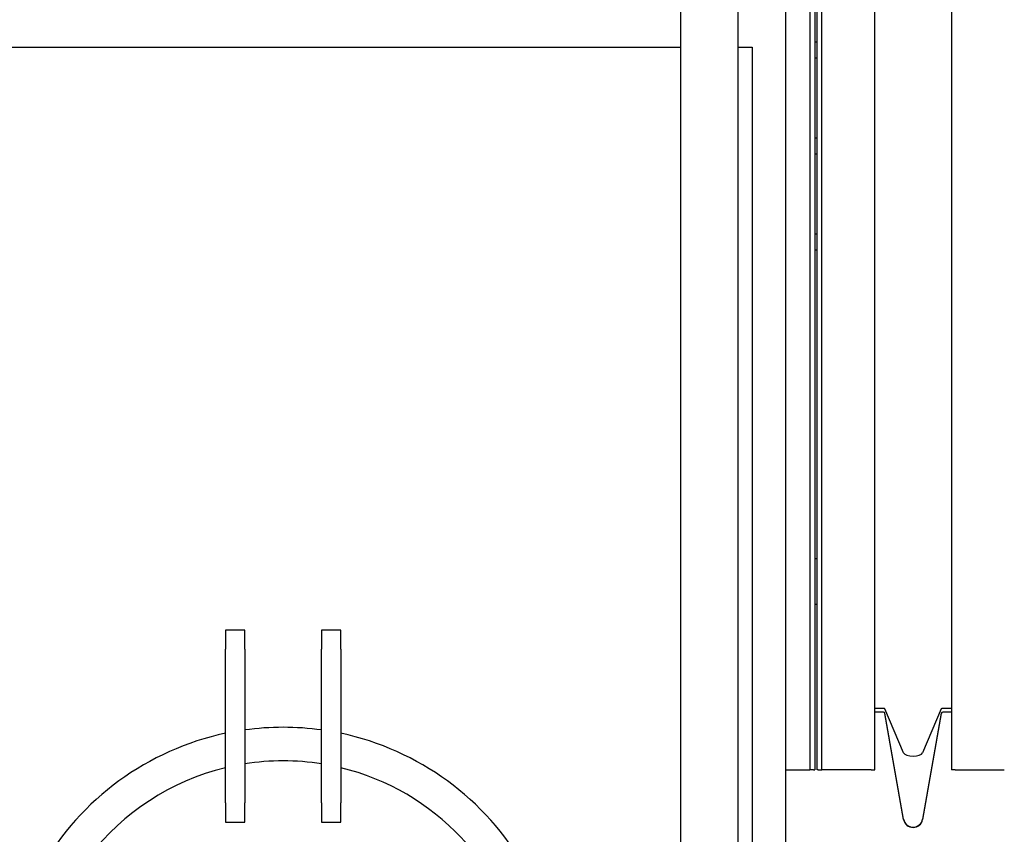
# Model space of a CAD drawing. Header units: inches. Extents: x 24 to 1128, y -94 to 748.
# Tile 478 of 573: x 931 to 983, y 153 to 196. Entities that reach past the tile are written whole.
import ezdxf

# ---------------------------------------------------------------- set-up
doc = ezdxf.new("R2010")
doc.units = ezdxf.units.IN
doc.header["$LTSCALE"] = 32
doc.header["$MEASUREMENT"] = 0
doc.layers.add('Visible (ANSI)', color=7, linetype='Continuous', lineweight=30)

msp = doc.modelspace()

# ---------------------------------------------------------------- linework, layer by layer
at = {"layer": 'Visible (ANSI)'}
for p, q in [((980.00416, 265.9833), (980.00416, 156.59497)), ((972.87916, 259.65612), (972.87916, 156.59497)), ((973.00416, 156.59497), (973.00416, 259.65612)), ((973.25416, 156.59497), (973.25416, 259.65612)), ((971.37916, 141.63562), (971.37916, 259.33987)), ((972.62916, 259.33987), (972.62916, 156.59497)), ((976.00416, 156.59497), (976.00416, 259.37612)), ((965.87916, 228.6719), (965.87916, 129.37612)), ((968.87916, 228.6719), (968.87916, 129.37612)), ((973.00416, 194.50862), (972.87916, 194.50862)), ((917.19166, 194.25112), (965.87916, 194.25112)), ((968.87916, 194.25112), (969.62916, 194.25112)), ((969.62916, 194.25112), (969.62916, 141.63562)), ((973.00416, 193.66862), (972.87916, 193.66862)), ((973.00416, 189.50862), (972.87916, 189.50862)), ((973.00416, 188.66862), (972.87916, 188.66862)), ((973.00416, 184.50862), (972.87916, 184.50862)), ((973.00416, 183.66862), (972.87916, 183.66862)), ((973.00416, 167.59502), (972.87916, 167.59502)), ((973.00416, 165.22002), (972.87916, 165.22002)), ((943.19166, 163.87612), (942.19166, 163.87612)), ((942.19166, 163.87612), (942.19166, 162.87612)), ((943.19166, 162.87612), (943.19166, 163.87612)), ((948.19166, 163.87612), (947.19166, 163.87612)), ((947.19166, 163.87612), (947.19166, 162.87612)), ((948.19166, 162.87612), (948.19166, 163.87612)), ((942.19166, 154.87612), (942.19166, 162.87612)), ((943.19166, 162.87612), (943.19166, 154.87612)), ((947.19166, 154.87612), (947.19166, 162.87612)), ((948.19166, 162.87612), (948.19166, 154.87612)), ((976.46112, 159.79692), (976.00416, 159.79692)), ((976.46112, 159.60693), (976.00416, 159.60693)), ((976.46112, 159.59497), (976.00416, 159.59497)), ((977.51176, 157.48279), (976.53803, 159.77019)), ((977.51176, 154.0201), (976.53803, 159.54239)), ((977.51176, 154.00815), (976.53803, 159.53044)), ((979.4703, 159.77019), (978.49657, 157.48279)), ((979.4703, 159.54239), (978.49657, 154.0201)), ((979.4703, 159.53044), (978.49657, 154.00815)), ((980.00416, 159.79692), (979.54721, 159.79692)), ((980.00416, 159.60693), (979.54721, 159.60693)), ((980.00416, 159.59497), (979.54721, 159.59497)), ((971.37916, 156.59497), (972.24916, 156.59497)), ((972.24916, 156.59497), (972.62916, 156.59497)), ((972.81916, 156.59497), (972.62916, 156.59497)), ((972.81916, 156.59497), (972.87916, 156.59497)), ((973.06416, 156.59497), (973.00416, 156.59497)), ((973.06416, 156.59497), (973.25416, 156.59497)), ((973.63416, 156.59497), (973.25416, 156.59497)), ((975.81416, 156.59497), (973.63416, 156.59497)), ((975.81416, 156.59497), (976.00416, 156.59497)), ((980.19416, 156.59497), (980.00416, 156.59497)), ((980.19416, 156.59497), (982.37416, 156.59497)), ((982.37416, 156.59497), (982.75416, 156.59497)), ((942.19166, 154.87612), (942.19166, 153.87612)), ((943.19166, 153.87612), (943.19166, 154.87612)), ((947.19166, 154.87612), (947.19166, 153.87612)), ((948.19166, 153.87612), (948.19166, 154.87612)), ((942.19166, 153.87612), (943.19166, 153.87612)), ((947.19166, 153.87612), (948.19166, 153.87612))]:
    msp.add_line(p, q, dxfattribs=at)
for centre, radius, start, end in [((976.46112, 159.52883), 0.0781, 10, 90), ((976.46112, 159.51687), 0.0781, 10, 90), ((979.54721, 159.52883), 0.0781, 90, 170), ((979.54721, 159.51687), 0.0781, 90, 170), ((945.19166, 144.31362), 14.5, 101.940544, 198.821487), ((945.19166, 144.31362), 14.5, 82.071858, 97.928142), ((945.19166, 144.31362), 14.5, 341.178513, 78.059456), ((945.19166, 144.31362), 12.75, 80.975155, 99.024845), ((945.19166, 144.31362), 12.75, 103.608961, 257.832657), ((945.19166, 144.31362), 12.75, 304.209033, 76.391039), ((978.00416, 154.10693), 0.5, 190, 350), ((978.00416, 154.09497), 0.5, 190, 350)]:
    msp.add_arc(centre, radius, start, end, dxfattribs=at)
for centre, major_axis, start_param, end_param in [((976.46112, 159.76457), (0.0781, 0), 0.17453293, 1.57079633), ((979.54721, 159.76457), (0.0781, 0), 1.57079633, 2.96705973), ((978.00416, 157.51875), (-0.5, 0), 0.17453293, 2.96705973)]:
    msp.add_ellipse(centre, major_axis=major_axis, ratio=0.41421356, start_param=start_param, end_param=end_param, dxfattribs=at)

doc.saveas('drawing.dxf')
